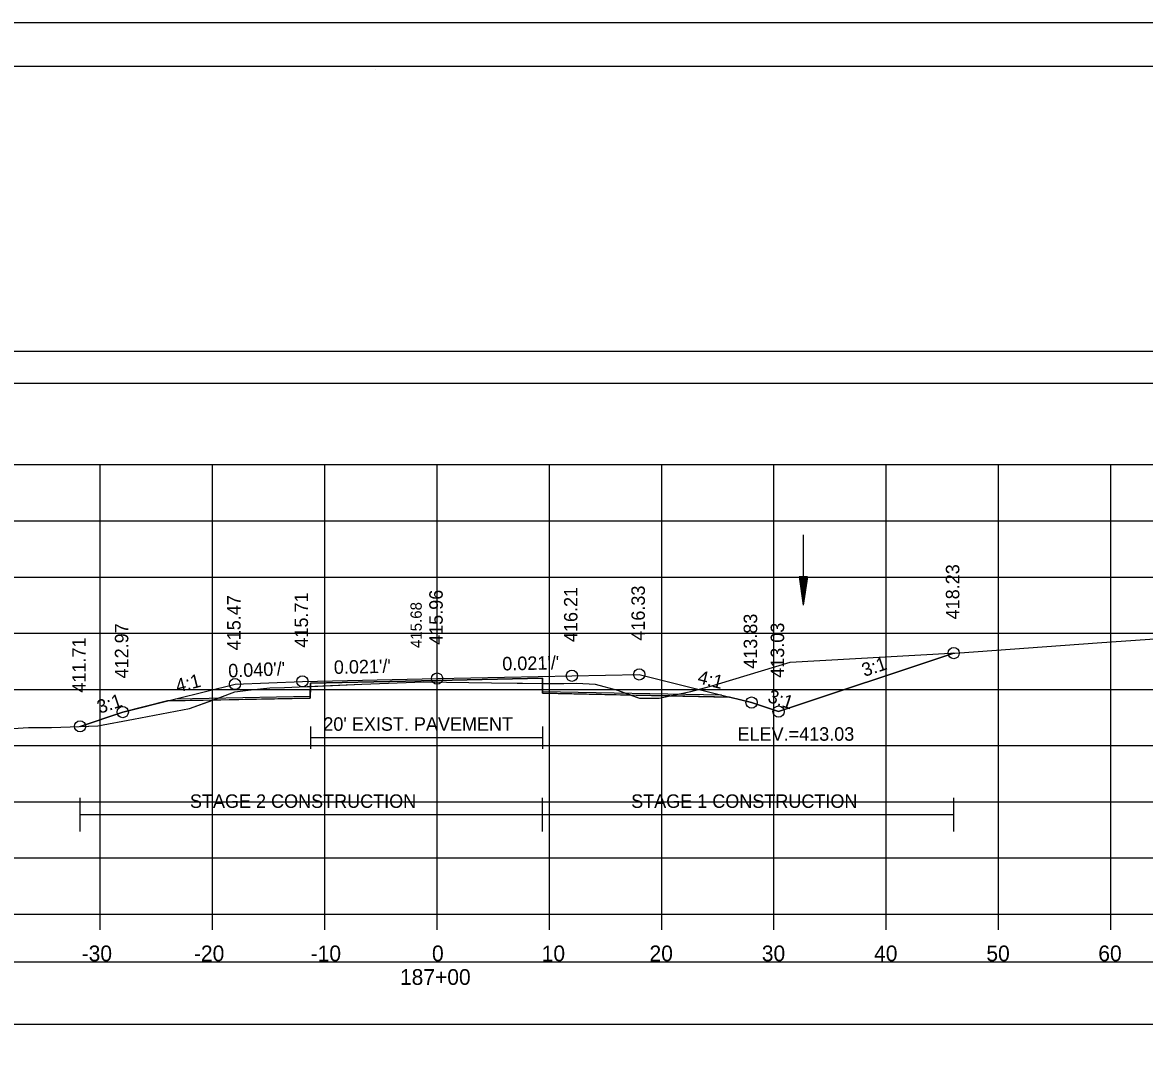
# Model space of a CAD drawing. Extents: x 1376273 to 1384221, y 378927 to 384592.
# Drawn here: x 1379354.2 to 1379454.1, y 380020.3 to 380111.8 of the extents above; entities that cross this region are included whole.
import ezdxf

# ---------------------------------------------------------------- set-up
doc = ezdxf.new("R2010")
doc.units = 0
for name, color, linetype in [('R_Alt Surface', 7, 'Continuous'), ('R_Axis', 7, 'Continuous'), ('R_Axis Annot', 7, 'Continuous'), ('R_Border', 7, 'Continuous'), ('R_Border Notes', 7, 'Continuous'), ('R_Contours', 7, 'Continuous'), ('R_Dimension', 7, 'Continuous'), ('R_Exist Surface', 7, 'Continuous'), ('R_Fin Surface', 7, 'Continuous'), ('R_Grid', 7, 'Continuous'), ('R_No Plot', 7, 'Continuous'), ('R_Water', 7, 'Continuous'), ('R_Xsect Elev', 7, 'Continuous'), ('R_Xsect Slope', 7, 'Continuous'), ('T_Detection Zones', 7, 'Continuous')]:
    doc.layers.add(name, color=color, linetype=linetype)

msp = doc.modelspace()

# ---------------------------------------------------------------- linework, layer by layer
at = {"layer": 'R_Alt Surface'}
for points in [[(1379367.848, 380051.629), (1379379.854, 380051.875), (1379379.864, 380053.042), (1379391.147, 380053.274), (1379400.529, 380053.466), (1379400.539, 380052.299), (1379416.462, 380051.981)], [(1379379.864, 380049.184), (1379379.864, 380047.184)], [(1379400.529, 380049.184), (1379400.529, 380047.184)], [(1379379.864, 380048.184), (1379400.529, 380048.184)]]:
    msp.add_lwpolyline(points, dxfattribs=at)
at = {"layer": 'R_Axis'}
for p, q in [((1379241.147, 380032.48), (1379541.147, 380032.48)), ((1379361.147, 380031.08), (1379361.147, 380032.48)), ((1379371.147, 380031.08), (1379371.147, 380032.48)), ((1379381.147, 380031.08), (1379381.147, 380032.48)), ((1379391.147, 380031.08), (1379391.147, 380032.48)), ((1379401.147, 380031.08), (1379401.147, 380032.48)), ((1379411.147, 380031.08), (1379411.147, 380032.48)), ((1379421.147, 380031.08), (1379421.147, 380032.48)), ((1379431.147, 380031.08), (1379431.147, 380032.48)), ((1379441.147, 380031.08), (1379441.147, 380032.48)), ((1379451.147, 380031.08), (1379451.147, 380032.48))]:
    msp.add_line(p, q, dxfattribs=at)
at = {"layer": 'R_Axis Annot'}
for points in [[(1379240.169, 380079.723), (1379541.971, 380079.723), (1379541.971, 380082.54), (1379240.169, 380082.54)], [(1379240.169, 380022.687), (1379541.971, 380022.687), (1379541.971, 380028.21), (1379240.169, 380028.21)]]:
    msp.add_lwpolyline(points, close=True, dxfattribs=at)
at = {"layer": 'R_Border'}
for p, q in [((1379233.147, 380107.94), (1379549.327, 380107.94)), ((1379385.667, 380107.68), (1379385.667, 380107.68)), ((1379385.667, 380107.68), (1379385.667, 380107.68))]:
    msp.add_line(p, q, dxfattribs=at)
at = {"layer": 'R_Contours'}
for points in [[(1379411.885, 380051.906), (1379413.734, 380052.297), (1379415.401, 380052.741), (1379416.204, 380052.979), (1379422.598, 380054.911), (1379436.851, 380055.687), (1379437.152, 380055.708), (1379421.551, 380050.508), (1379419.147, 380051.309), (1379417.186, 380051.8)], [(1379400.532, 380053.006), (1379401.529, 380052.992), (1379402.442, 380053.013), (1379403.603, 380053.019), (1379405.234, 380052.94), (1379407.216, 380052.396), (1379408.397, 380051.975), (1379400.539, 380052.133)], [(1379408.397, 380051.975), (1379409.171, 380051.7), (1379409.39, 380051.701), (1379410.933, 380051.704), (1379411.885, 380051.906)]]:
    msp.add_lwpolyline(points, close=True, dxfattribs=at)
at = {"layer": 'R_Dimension'}
for p, q in [((1379359.352, 380039.832), (1379359.352, 380042.832)), ((1379400.529, 380039.832), (1379400.529, 380042.832)), ((1379437.152, 380039.832), (1379437.152, 380042.832)), ((1379359.352, 380041.332), (1379437.152, 380041.332))]:
    msp.add_line(p, q, dxfattribs=at)
at = {"layer": 'R_Exist Surface'}
msp.add_lwpolyline([(1379348.2, 380048.677), (1379354.758, 380049.075), (1379356.809, 380049.1), (1379360.929, 380049.245), (1379364.116, 380049.829), (1379369.105, 380050.774), (1379371.79, 380051.76), (1379373.136, 380052.267), (1379374.307, 380052.396), (1379376.239, 380052.613), (1379377.548, 380052.657), (1379378.864, 380052.697), (1379384.435, 380052.928), (1379389.957, 380053.159), (1379396.001, 380053.068), (1379401.529, 380052.992), (1379402.442, 380053.013), (1379403.603, 380053.019), (1379405.234, 380052.94), (1379407.216, 380052.396), (1379409.171, 380051.7), (1379409.39, 380051.701), (1379410.933, 380051.704), (1379413.734, 380052.297), (1379415.401, 380052.741), (1379416.204, 380052.979), (1379422.598, 380054.911), (1379436.851, 380055.687), (1379437.25, 380055.715), (1379437.71, 380055.745), (1379449.942, 380056.614), (1379471.685, 380058.144)], dxfattribs=at)
at = {"layer": 'R_Fin Surface'}
msp.add_lwpolyline([(1379359.352, 380049.189), (1379363.147, 380050.454), (1379367.89, 380051.64), (1379373.147, 380052.954), (1379379.147, 380053.194), (1379391.147, 380053.44), (1379403.147, 380053.686), (1379409.147, 380053.809), (1379416.257, 380052.032), (1379419.147, 380051.309), (1379421.551, 380050.508), (1379437.152, 380055.708)], dxfattribs=at)
at = {"layer": 'R_Grid'}
for p, q in [((1379241.147, 380072.48), (1379541.147, 380072.48)), ((1379361.147, 380032.48), (1379361.147, 380072.48)), ((1379371.147, 380032.48), (1379371.147, 380072.48)), ((1379381.147, 380032.48), (1379381.147, 380072.48)), ((1379391.147, 380032.48), (1379391.147, 380072.48)), ((1379401.147, 380032.48), (1379401.147, 380072.48)), ((1379411.147, 380032.48), (1379411.147, 380072.48)), ((1379421.147, 380032.48), (1379421.147, 380072.48)), ((1379431.147, 380032.48), (1379431.147, 380072.48)), ((1379441.147, 380032.48), (1379441.147, 380072.48)), ((1379451.147, 380032.48), (1379451.147, 380072.48)), ((1379241.147, 380067.48), (1379541.147, 380067.48)), ((1379241.147, 380062.48), (1379541.147, 380062.48)), ((1379241.147, 380057.48), (1379541.147, 380057.48)), ((1379241.147, 380052.48), (1379541.147, 380052.48)), ((1379241.147, 380047.48), (1379541.147, 380047.48)), ((1379241.147, 380042.48), (1379541.147, 380042.48)), ((1379241.147, 380037.48), (1379541.147, 380037.48)), ((1379241.147, 380032.48), (1379541.147, 380032.48))]:
    msp.add_line(p, q, dxfattribs=at)
at = {"layer": 'R_No Plot'}
msp.add_line((1379220.746, 380111.835), (1379554.08, 380111.835), dxfattribs=at)
for points in [[(1379220.74, 380111.835), (1379554.08, 380111.835), (1379554.08, 379898.497), (1379220.74, 379898.497)], [(1379467.067, 380107.94), (1379467.067, 380098.06), (1379502.799, 380098.06), (1379502.799, 380095.14), (1379525.999, 380095.14), (1379525.999, 380070.808), (1379549.327, 380070.808), (1379549.327, 379902.48), (1379233.147, 379902.48), (1379233.147, 380107.94)]]:
    msp.add_lwpolyline(points, close=True, dxfattribs=at)
msp.add_lwpolyline([(1379367.122, 380051.448), (1379379.854, 380051.709), (1379379.864, 380053.042), (1379391.147, 380053.274), (1379400.529, 380053.466), (1379400.539, 380052.133), (1379417.186, 380051.8)], dxfattribs=at)
for centre in [(1379437.152, 380055.708), (1379373.147, 380052.954), (1379379.147, 380053.194), (1379391.147, 380053.44), (1379403.147, 380053.686), (1379409.147, 380053.809), (1379419.147, 380051.309), (1379363.147, 380050.454), (1379421.551, 380050.508), (1379421.551, 380050.508), (1379359.352, 380049.189)]:
    msp.add_circle(centre, 0.5, dxfattribs=at)
at = {"layer": 'R_Water'}
for p, q in [((1379423.756, 380066.238), (1379423.756, 380059.988)), ((1379423.381, 380062.488), (1379423.756, 380059.988)), ((1379424.131, 380062.488), (1379423.381, 380062.488)), ((1379423.443, 380062.488), (1379423.756, 380060.406)), ((1379423.507, 380062.488), (1379423.756, 380060.836)), ((1379423.57, 380062.488), (1379423.756, 380061.252)), ((1379423.633, 380062.488), (1379423.756, 380061.676)), ((1379423.697, 380062.488), (1379423.756, 380062.093)), ((1379424.131, 380062.488), (1379423.756, 380059.988)), ((1379423.877, 380062.488), (1379423.756, 380061.676)), ((1379424.005, 380062.488), (1379423.756, 380060.836)), ((1379424.068, 380062.488), (1379423.756, 380060.406)), ((1379423.942, 380062.488), (1379423.756, 380061.252)), ((1379423.815, 380062.488), (1379423.756, 380062.093))]:
    msp.add_line(p, q, dxfattribs=at)
at = {"layer": 'T_Detection Zones'}
for points in [[(1379379.861, 380052.739), (1379384.435, 380052.928), (1379389.957, 380053.159), (1379396.001, 380053.068), (1379400.532, 380053.006), (1379400.529, 380053.466), (1379391.147, 380053.274), (1379379.864, 380053.042)], [(1379371.166, 380051.531), (1379371.79, 380051.76), (1379373.136, 380052.267), (1379374.307, 380052.396), (1379376.239, 380052.613), (1379377.548, 380052.657), (1379378.864, 380052.697), (1379379.861, 380052.739), (1379379.854, 380051.709)], [(1379359.352, 380049.189), (1379360.929, 380049.245), (1379364.116, 380049.829), (1379369.105, 380050.774), (1379371.166, 380051.531), (1379367.122, 380051.448), (1379363.147, 380050.454)]]:
    msp.add_lwpolyline(points, close=True, dxfattribs=at)

# ---------------------------------------------------------------- texts
at = {"layer": 'R_Alt Surface'}
msp.add_text("20' EXIST. PAVEMENT", height=1.2, dxfattribs=at).set_placement((1379381.012, 380048.794))
at = {"layer": 'R_Axis Annot'}
for s, p in [('-30', (1379359.488, 380028.28)), ('-20', (1379369.488, 380028.28)), ('-10', (1379379.885, 380028.28)), ('0', (1379390.69, 380028.28)), ('10', (1379400.458, 380028.28)), ('20', (1379410.061, 380028.28)), ('30', (1379420.061, 380028.28)), ('40', (1379430.061, 380028.28)), ('50', (1379440.061, 380028.28)), ('60', (1379450.028, 380028.28)), ('187+00', (1379387.835, 380026.18))]:
    msp.add_text(s, height=1.4, dxfattribs=at).set_placement(p)
at = {"layer": 'R_Border Notes'}
msp.add_text('ELEV.=413.03', height=1.2, dxfattribs=at).set_placement((1379417.899, 380047.908))
at = {"layer": 'R_Dimension'}
for s, p in [('STAGE 2 CONSTRUCTION', (1379369.133, 380041.932)), ('STAGE 1 CONSTRUCTION', (1379408.426, 380041.932))]:
    msp.add_text(s, height=1.2, dxfattribs=at).set_placement(p)
at = {"layer": 'R_Xsect Elev'}
for s, height, p in [('418.23', 1.2, (1379437.652, 380058.708)), ('416.21', 1.2, (1379403.647, 380056.686)), ('416.33', 1.2, (1379409.647, 380056.809)), ('415.47', 1.2, (1379373.647, 380055.954)), ('415.71', 1.2, (1379379.647, 380056.194)), ('415.96', 1.2, (1379391.647, 380056.44)), ('415.68', 1, (1379389.776, 380056.159)), ('413.83', 1.2, (1379419.647, 380054.309)), ('412.97', 1.2, (1379363.647, 380053.454)), ('413.03', 1.2, (1379422.051, 380053.508)), ('411.71', 1.2, (1379359.852, 380052.189))]:
    msp.add_text(s, height=height, rotation=90, dxfattribs=at).set_placement(p)
at = {"layer": 'R_Xsect Slope'}
for s, rotation, p in [("0.021'/'", 1.17489, (1379396.961, 380054.16)), ("0.040'/'", 2.29061, (1379372.564, 380053.531)), ("0.021'/'", 1.17489, (1379381.961, 380053.852)), ('3:1', 18.43493, (1379429.193, 380053.582)), ('4:1', 14.03624, (1379368.026, 380052.189)), ('4:1', 345.96376, (1379414.268, 380053.044)), ('3:1', 341.56507, (1379420.507, 380051.383)), ('3:1', 18.43493, (1379361.092, 380050.296))]:
    msp.add_text(s, height=1.2, rotation=rotation, dxfattribs=at).set_placement(p)

doc.saveas('drawing.dxf')
